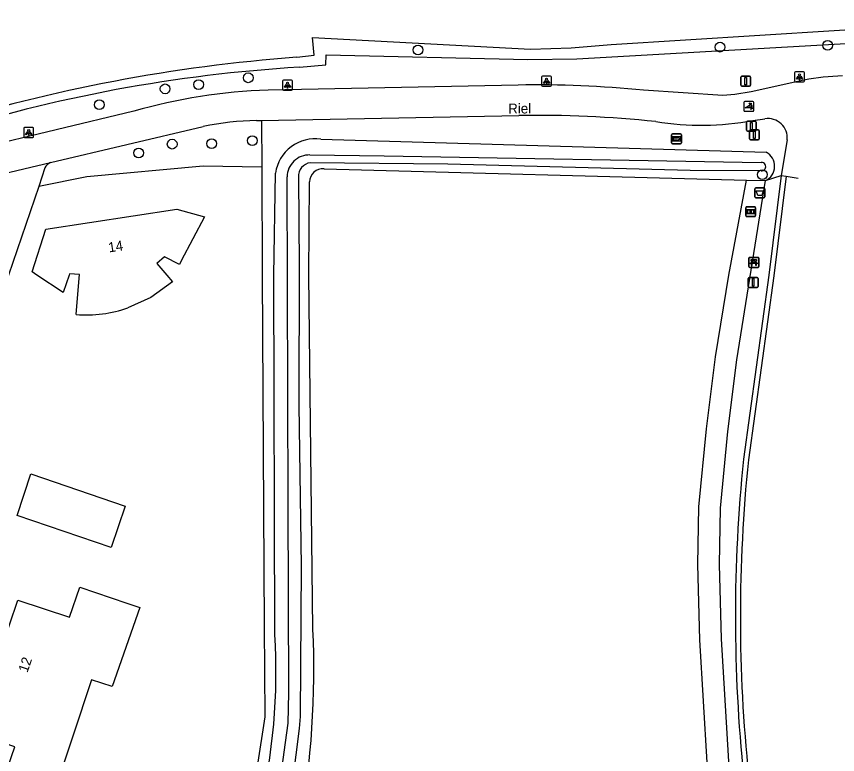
# Model space of a CAD drawing. Extents: x 163427 to 164190, y 380331 to 381641.
# Drawn here: x 164026.2 to 164108.6, y 380951.9 to 381026 of the extents above; entities that cross this region are included whole.
import ezdxf

# ---------------------------------------------------------------- set-up
doc = ezdxf.new("R2010")
doc.units = 0
for name, color, linetype in [('IMGEO_Afsluitpaal', 7, 'Continuous'), ('IMGEO_Afvalbak', 7, 'Continuous'), ('IMGEO_Bank', 7, 'Continuous'), ('IMGEO_Berm_halfverhard', 7, 'Continuous'), ('IMGEO_Boom', 7, 'Continuous'), ('IMGEO_Fietspad_gesloten', 7, 'Continuous'), ('IMGEO_Fietspad_open', 7, 'Continuous'), ('IMGEO_Grasland_overig', 7, 'Continuous'), ('IMGEO_Groenvoorziening', 7, 'Continuous'), ('IMGEO_Informatiebord', 7, 'Continuous'), ('IMGEO_Lichtpunt', 7, 'Continuous'), ('IMGEO_Loofbos', 7, 'Continuous'), ('IMGEO_Openbare_ruimte_label', 7, 'Continuous'), ('IMGEO_Pand', 7, 'Continuous'), ('IMGEO_Pand_nummerreeks', 7, 'Continuous'), ('IMGEO_Poller', 7, 'Continuous'), ('IMGEO_Verkeersbordpaal', 7, 'Continuous'), ('IMGEO_Voetpad_open', 7, 'Continuous'), ('IMGEO_Waterloop', 7, 'Continuous'), ('IMGEO_Wegwijzer', 7, 'Continuous')]:
    doc.layers.add(name, color=color, linetype=linetype)

msp = doc.modelspace()

# ---------------------------------------------------------------- linework, layer by layer
at = {"layer": 'IMGEO_Afsluitpaal'}
for p, q in [((164098.925, 381019.065), (164098.925, 381019.865)), ((164098.925, 381019.865), (164098.925, 381019.065)), ((164099.025, 381019.965), (164099.815, 381019.965)), ((164099.815, 381019.965), (164099.025, 381019.965)), ((164099.915, 381019.865), (164099.915, 381019.065)), ((164099.915, 381019.065), (164099.915, 381019.865)), ((164099.815, 381018.965), (164099.025, 381018.965)), ((164099.025, 381018.965), (164099.815, 381018.965)), ((164099.491, 381014.542), (164099.491, 381015.342)), ((164099.491, 381015.342), (164099.491, 381014.542)), ((164099.591, 381015.442), (164100.381, 381015.442)), ((164100.381, 381015.442), (164099.591, 381015.442)), ((164100.481, 381015.342), (164100.481, 381014.542)), ((164100.481, 381014.542), (164100.481, 381015.342)), ((164099.796, 381013.683), (164099.796, 381014.483)), ((164099.796, 381014.483), (164099.796, 381013.683)), ((164099.896, 381014.583), (164100.686, 381014.583)), ((164100.686, 381014.583), (164099.896, 381014.583)), ((164100.786, 381014.483), (164100.786, 381013.683)), ((164100.786, 381013.683), (164100.786, 381014.483)), ((164100.381, 381014.442), (164099.591, 381014.442)), ((164099.591, 381014.442), (164100.381, 381014.442)), ((164100.686, 381013.583), (164099.896, 381013.583)), ((164099.896, 381013.583), (164100.686, 381013.583))]:
    msp.add_line(p, q, dxfattribs=at)
for points in [[(164099.345, 381019.84), (164099.495, 381019.84), (164099.495, 381019.09), (164099.345, 381019.09), (164099.345, 381019.84)], [(164099.911, 381015.317), (164100.061, 381015.317), (164100.061, 381014.567), (164099.911, 381014.567), (164099.911, 381015.317)], [(164100.216, 381014.458), (164100.366, 381014.458), (164100.366, 381013.708), (164100.216, 381013.708), (164100.216, 381014.458)]]:
    msp.add_lwpolyline(points, dxfattribs=at)
for centre, start, end in [((164099.025, 381019.865), 90, 180), ((164099.025, 381019.865), 90, 180), ((164099.815, 381019.865), 0, 90), ((164099.815, 381019.865), 360, 90), ((164099.025, 381019.065), 180, 270), ((164099.025, 381019.065), 180, 270), ((164099.815, 381019.065), 270, 0), ((164099.815, 381019.065), 270, 0), ((164099.591, 381015.342), 90, 180), ((164099.591, 381015.342), 90, 180), ((164100.381, 381015.342), 0, 90), ((164100.381, 381015.342), 360, 90), ((164099.591, 381014.542), 180, 270), ((164099.591, 381014.542), 180, 270), ((164099.896, 381014.483), 90, 180), ((164099.896, 381014.483), 90, 180), ((164100.381, 381014.542), 270, 0), ((164100.381, 381014.542), 270, 0), ((164100.686, 381014.483), 0, 90), ((164100.686, 381014.483), 360, 90), ((164099.896, 381013.683), 180, 270), ((164099.896, 381013.683), 180, 270), ((164100.686, 381013.683), 270, 0), ((164100.686, 381013.683), 270, 0)]:
    msp.add_arc(centre, 0.1, start, end, dxfattribs=at)
at = {"layer": 'IMGEO_Afvalbak'}
for p, q in [((164100.437, 381008.748), (164101.227, 381008.748)), ((164101.227, 381008.748), (164100.437, 381008.748)), ((164100.337, 381007.848), (164100.337, 381008.648)), ((164100.337, 381008.648), (164100.337, 381007.848)), ((164101.327, 381008.648), (164101.327, 381007.848)), ((164101.327, 381007.848), (164101.327, 381008.648)), ((164101.227, 381007.748), (164100.437, 381007.748)), ((164100.437, 381007.748), (164101.227, 381007.748))]:
    msp.add_line(p, q, dxfattribs=at)
msp.add_lwpolyline([(164100.48, 381008.462), (164101.184, 381008.462), (164101.035, 381007.992), (164100.629, 381007.992), (164100.48, 381008.462)], dxfattribs=at)
for centre, start, end in [((164100.437, 381008.648), 90, 180), ((164100.437, 381008.648), 90, 180), ((164101.227, 381008.648), 0, 90), ((164101.227, 381008.648), 360, 90), ((164100.437, 381007.848), 180, 270), ((164100.437, 381007.848), 180, 270), ((164101.227, 381007.848), 270, 0), ((164101.227, 381007.848), 270, 0)]:
    msp.add_arc(centre, 0.1, start, end, dxfattribs=at)
at = {"layer": 'IMGEO_Bank'}
for p, q in [((164099.736, 381000.852), (164099.736, 381001.693)), ((164099.736, 381001.693), (164099.736, 381000.852)), ((164099.811, 381001.777), (164100.652, 381001.777)), ((164100.652, 381001.777), (164099.811, 381001.777)), ((164100.045, 381001.283), (164100.045, 381001.389)), ((164100.089, 381001.389), (164100.089, 381001.283)), ((164100.377, 381001.395), (164100.095, 381001.395)), ((164100.383, 381001.283), (164100.383, 381001.389)), ((164100.427, 381001.389), (164100.427, 381001.283)), ((164100.736, 381001.702), (164100.736, 381000.861)), ((164100.736, 381000.861), (164100.736, 381001.702)), ((164100.661, 381000.777), (164099.82, 381000.777)), ((164099.82, 381000.777), (164100.661, 381000.777)), ((164100.433, 381001.175), (164100.04, 381001.175)), ((164100.095, 381001.277), (164100.377, 381001.277))]:
    msp.add_line(p, q, dxfattribs=at)
for points in [[(164100.039, 381001.395), (164099.953, 381001.395), (164099.953, 381001.556), (164100.516, 381001.556), (164100.516, 381001.395), (164100.433, 381001.395)], [(164099.983, 381001.175), (164099.841, 381001.175), (164099.953, 381001.277), (164100.039, 381001.277)], [(164100.033, 381001.168), (164100.033, 381000.961), (164099.99, 381000.961), (164099.99, 381001.168)], [(164100.433, 381001.277), (164100.516, 381001.277), (164100.628, 381001.175), (164100.489, 381001.175)], [(164100.483, 381001.168), (164100.483, 381000.961), (164100.439, 381000.961), (164100.439, 381001.168)]]:
    msp.add_lwpolyline(points, dxfattribs=at)
for centre, radius, start, end in [((164099.814, 381001.699), 0.0779, 92.4484, 184.28452), ((164099.814, 381001.699), 0.0779, 92.4484, 184.28452), ((164100.038, 381001.388), 0.00671, 2.89567, 87.10433), ((164100.038, 381001.284), 0.00671, 272.89567, 357.10433), ((164100.095, 381001.388), 0.00671, 92.89567, 177.10433), ((164100.095, 381001.284), 0.00671, 182.89567, 267.10433), ((164100.377, 381001.388), 0.00671, 2.89567, 87.10433), ((164100.377, 381001.284), 0.00671, 272.89567, 357.10433), ((164100.434, 381001.388), 0.00671, 92.89567, 177.10433), ((164100.434, 381001.284), 0.00671, 182.89567, 267.10433), ((164100.658, 381001.699), 0.0779, 2.4484, 94.28452), ((164100.658, 381001.699), 0.0779, 2.4484, 94.28452), ((164099.814, 381000.855), 0.0779, 182.4484, 274.28452), ((164099.814, 381000.855), 0.0779, 182.4484, 274.28452), ((164099.983, 381001.168), 0.00671, 2.89567, 87.10433), ((164100.04, 381001.168), 0.00671, 92.89567, 177.10433), ((164100.432, 381001.168), 0.00671, 2.89567, 87.10433), ((164100.489, 381001.168), 0.00671, 92.89567, 177.10433), ((164100.658, 381000.855), 0.0779, 272.4484, 4.28452), ((164100.658, 381000.855), 0.0779, 272.4484, 4.28452)]:
    msp.add_arc(centre, radius, start, end, dxfattribs=at)
at = {"layer": 'IMGEO_Berm_halfverhard'}
msp.add_lwpolyline([(164102.986, 381009.995), (164101.733, 381000), (164099.191, 380981.518)], dxfattribs=at)
msp.add_arc((164253.428, 380965.709), 155.045, 174.14791, 185.92414, dxfattribs=at)
at = {"layer": 'IMGEO_Boom'}
for centre in [(164107.642, 381023.054), (164066.54, 381022.596), (164096.846, 381022.873), (164049.491, 381019.797), (164044.506, 381019.119), (164041.15, 381018.688), (164034.538, 381017.101), (164045.829, 381013.198), (164049.906, 381013.492), (164041.859, 381013.139), (164038.494, 381012.259), (164101.097, 381010.08)]:
    msp.add_circle(centre, 0.489, dxfattribs=at)
at = {"layer": 'IMGEO_Fietspad_gesloten'}
for points in [[(164103.481, 381009.921), (164102.229, 380999.935), (164099.688, 380981.458)], [(164103.481, 381009.921), (164104.697, 381009.739)]]:
    msp.add_lwpolyline(points, dxfattribs=at)
msp.add_arc((164253.311, 380965.71), 154.428, 174.1471, 185.92881, dxfattribs=at)
at = {"layer": 'IMGEO_Fietspad_open'}
for points in [[(164105.262, 381019.567), (164099.961, 381018.375), (164098.342, 381018.136), (164097.12, 381018.022), (164089.169, 381018.552)], [(164076.579, 381019.063), (164051.479, 381018.565)], [(164038.024, 381016.446), (164022.398, 381012.694), (164000, 381007.225), (163979.878, 381002.33), (163970.33, 381000), (163969.654, 380999.835)], [(164050.323, 381015.504), (164050.83, 381015.503)], [(164050.83, 381015.503), (164076.638, 381016.014)], [(164100.133, 381015.513), (164101.354, 381015.692)], [(164029.636, 381011.297), (164044.978, 381014.921)], [(164103.584, 381013.587), (164102.986, 381009.995)], [(164024.271, 381010.02), (164029.636, 381011.297)], [(164102.986, 381009.995), (164103.481, 381009.921)]]:
    msp.add_lwpolyline(points, dxfattribs=at)
for centre, radius, start, end in [((164110.451, 380990.512), 29.515, 92.52596, 100.12531), ((164078.612, 380913.798), 105.284, 84.24516, 91.10638), ((164053.36, 380962.843), 55.754, 91.93364, 105.96613), ((164050.96, 380984.87), 30.641, 91.1914, 101.25833), ((164078.488, 380902.035), 113.994, 84.00222, 90.92978), ((164094.952, 381043.791), 28.748, 260.88814, 280.38321), ((164101.641, 381013.762), 1.951, 354.85069, 98.45265)]:
    msp.add_arc(centre, radius, start, end, dxfattribs=at)
at = {"layer": 'IMGEO_Grasland_overig'}
for points in [[(164101.403, 381009.478), (164102.986, 381009.995)], [(164099.402, 380880.35), (164101.499, 380879.655), (164101.73, 380881.332), (164101.86, 380886.91), (164101.783, 380892.023), (164101.024, 380906.239), (164098.451, 380938.932), (164096.987, 380963.514), (164096.774, 380970.972), (164096.895, 380976.605), (164097.634, 380984.323), (164098.529, 380991.495), (164101.403, 381009.478)]]:
    msp.add_lwpolyline(points, dxfattribs=at)
at = {"layer": 'IMGEO_Groenvoorziening'}
for points in [[(164050.83, 381015.503), (164050.855, 381010.828)], [(164056.78, 381013.624), (164101.472, 381012.331)], [(164050.855, 381010.828), (164044.976, 381010.935), (164033.301, 381009.851), (164028.463, 381008.901)], [(164050.855, 381010.828), (164050.906, 381000), (164051.075, 380964.76), (164051.149, 380955.68), (164047.573, 380932.485), (164044.028, 380904.553)], [(164052.152, 380963.943), (164052.069, 381000), (164052.232, 381010.226)], [(164099.5, 381009.518), (164101.403, 381009.478)]]:
    msp.add_lwpolyline(points, dxfattribs=at)
for centre, radius, start, end in [((164056.179, 381009.686), 3.984, 81.32229, 172.20759), ((164100.732, 381010.922), 1.592, 294.91875, 62.31038), ((163993.23, 380960.128), 59.045, 346.19192, 3.70431)]:
    msp.add_arc(centre, radius, start, end, dxfattribs=at)
at = {"layer": 'IMGEO_Informatiebord'}
for p, q in [((164099.422, 381005.965), (164099.422, 381006.765)), ((164099.422, 381006.765), (164099.422, 381005.965)), ((164099.522, 381006.865), (164100.312, 381006.865)), ((164100.312, 381006.865), (164099.522, 381006.865)), ((164100.412, 381006.765), (164100.412, 381005.965)), ((164100.412, 381005.965), (164100.412, 381006.765)), ((164100.312, 381005.865), (164099.522, 381005.865)), ((164099.522, 381005.865), (164100.312, 381005.865))]:
    msp.add_line(p, q, dxfattribs=at)
for points in [[(164099.523, 381006.597), (164100.311, 381006.597), (164100.311, 381006.133), (164099.523, 381006.133), (164099.523, 381006.597)], [(164099.588, 381006.532), (164099.588, 381006.198), (164099.863, 381006.198), (164099.864, 381006.411), (164099.968, 381006.412), (164099.969, 381006.198), (164100.246, 381006.198), (164100.246, 381006.532), (164099.97, 381006.532), (164099.97, 381006.452), (164099.864, 381006.452), (164099.864, 381006.532), (164099.588, 381006.532)]]:
    msp.add_lwpolyline(points, dxfattribs=at)
for centre, start, end in [((164099.522, 381006.765), 90, 180), ((164099.522, 381006.765), 90, 180), ((164100.312, 381006.765), 0, 90), ((164100.312, 381006.765), 360, 90), ((164099.522, 381005.965), 180, 270), ((164099.522, 381005.965), 180, 270), ((164100.312, 381005.965), 270, 0), ((164100.312, 381005.965), 270, 0)]:
    msp.add_arc(centre, 0.1, start, end, dxfattribs=at)
at = {"layer": 'IMGEO_Lichtpunt'}
for p, q in [((164104.323, 381020.287), (164104.323, 381019.48)), ((164104.323, 381020.287), (164104.323, 381019.48)), ((164105.225, 381020.382), (164104.417, 381020.382)), ((164105.225, 381020.382), (164104.417, 381020.382)), ((164105.319, 381019.48), (164105.319, 381020.287)), ((164105.319, 381019.48), (164105.319, 381020.287)), ((164052.94, 381019.458), (164052.94, 381018.651)), ((164052.94, 381019.458), (164052.94, 381018.651)), ((164053.842, 381019.553), (164053.034, 381019.553)), ((164053.842, 381019.553), (164053.034, 381019.553)), ((164053.936, 381018.651), (164053.936, 381019.458)), ((164053.936, 381018.651), (164053.936, 381019.458)), ((164078.936, 381019.85), (164078.936, 381019.043)), ((164078.936, 381019.85), (164078.936, 381019.043)), ((164079.838, 381019.945), (164079.03, 381019.945)), ((164079.838, 381019.945), (164079.03, 381019.945)), ((164079.932, 381019.043), (164079.932, 381019.85)), ((164079.932, 381019.043), (164079.932, 381019.85)), ((164079.03, 381018.949), (164079.838, 381018.949)), ((164079.03, 381018.949), (164079.838, 381018.949)), ((164104.417, 381019.386), (164105.225, 381019.386)), ((164104.417, 381019.386), (164105.225, 381019.386)), ((164053.034, 381018.557), (164053.842, 381018.557)), ((164053.034, 381018.557), (164053.842, 381018.557)), ((164026.959, 381014.708), (164026.959, 381013.901)), ((164026.959, 381014.708), (164026.959, 381013.901)), ((164027.861, 381014.803), (164027.053, 381014.803)), ((164027.861, 381014.803), (164027.053, 381014.803)), ((164027.955, 381013.901), (164027.955, 381014.708)), ((164027.955, 381013.901), (164027.955, 381014.708)), ((164027.053, 381013.807), (164027.861, 381013.807)), ((164027.053, 381013.807), (164027.861, 381013.807))]:
    msp.add_line(p, q, dxfattribs=at)
for points in [[(164079.31, 381019.514), (164079.349, 381019.486), (164079.161, 381019.224), (164079.123, 381019.251), (164079.31, 381019.514)], [(164079.412, 381019.466), (164079.459, 381019.466), (164079.459, 381019.144), (164079.412, 381019.144), (164079.412, 381019.466)], [(164079.522, 381019.486), (164079.56, 381019.513), (164079.747, 381019.251), (164079.708, 381019.223), (164079.522, 381019.486)], [(164104.697, 381019.951), (164104.736, 381019.923), (164104.548, 381019.661), (164104.51, 381019.688), (164104.697, 381019.951)], [(164104.799, 381019.903), (164104.846, 381019.903), (164104.846, 381019.581), (164104.799, 381019.581), (164104.799, 381019.903)], [(164104.909, 381019.923), (164104.947, 381019.95), (164105.134, 381019.688), (164105.095, 381019.66), (164104.909, 381019.923)], [(164053.314, 381019.122), (164053.353, 381019.094), (164053.165, 381018.832), (164053.127, 381018.859), (164053.314, 381019.122)], [(164053.416, 381019.074), (164053.463, 381019.074), (164053.463, 381018.752), (164053.416, 381018.752), (164053.416, 381019.074)], [(164053.526, 381019.094), (164053.564, 381019.121), (164053.751, 381018.859), (164053.712, 381018.831), (164053.526, 381019.094)], [(164027.333, 381014.372), (164027.372, 381014.344), (164027.184, 381014.082), (164027.146, 381014.109), (164027.333, 381014.372)], [(164027.435, 381014.324), (164027.482, 381014.324), (164027.482, 381014.002), (164027.435, 381014.002), (164027.435, 381014.324)], [(164027.545, 381014.344), (164027.583, 381014.371), (164027.77, 381014.109), (164027.731, 381014.081), (164027.545, 381014.344)]]:
    msp.add_lwpolyline(points, dxfattribs=at)
for centre in [(164079.435, 381019.648), (164104.822, 381020.085), (164053.439, 381019.256), (164027.458, 381014.506)]:
    msp.add_circle(centre, 0.0994, dxfattribs=at)
for centre, start, end in [((164104.417, 381020.287), 90, 180), ((164104.417, 381020.287), 90, 180), ((164105.225, 381020.287), 0, 90), ((164105.225, 381020.287), 0, 90), ((164053.034, 381019.458), 90, 180), ((164053.034, 381019.458), 90, 180), ((164053.842, 381019.458), 0, 90), ((164053.842, 381019.458), 0, 90), ((164079.03, 381019.85), 90, 180), ((164079.03, 381019.85), 90, 180), ((164079.838, 381019.85), 0, 90), ((164079.838, 381019.85), 0, 90), ((164104.417, 381019.48), 180, 270), ((164104.417, 381019.48), 180, 270), ((164105.225, 381019.48), 270, 0), ((164105.225, 381019.48), 270, 360), ((164053.034, 381018.651), 180, 270), ((164053.034, 381018.651), 180, 270), ((164053.842, 381018.651), 270, 0), ((164053.842, 381018.651), 270, 360), ((164079.03, 381019.043), 180, 270), ((164079.03, 381019.043), 180, 270), ((164079.838, 381019.043), 270, 0), ((164079.838, 381019.043), 270, 360), ((164027.053, 381014.708), 90, 180), ((164027.053, 381014.708), 90, 180), ((164027.861, 381014.708), 0, 90), ((164027.861, 381014.708), 0, 90), ((164027.053, 381013.901), 180, 270), ((164027.053, 381013.901), 180, 270), ((164027.861, 381013.901), 270, 0), ((164027.861, 381013.901), 270, 360)]:
    msp.add_arc(centre, 0.0946, start, end, dxfattribs=at)
at = {"layer": 'IMGEO_Loofbos'}
for points in [[(164057.103, 381010.673), (164099.5, 381009.518)], [(164055.987, 380964.49), (164055.565, 381000), (164055.645, 381009.343)], [(164099.568, 380892.777), (164098.857, 380906.096), (164096.284, 380938.782), (164094.817, 380963.419), (164094.602, 380970.964), (164094.726, 380976.732), (164095.475, 380984.561), (164096.379, 380991.806), (164097.728, 381000), (164099.5, 381009.518)]]:
    msp.add_lwpolyline(points, dxfattribs=at)
for centre, radius, start, end in [((164057.008, 381009.313), 1.363, 86.00383, 178.73884), ((163964.832, 380960.491), 91.243, 350.01993, 2.51202)]:
    msp.add_arc(centre, radius, start, end, dxfattribs=at)
at = {"layer": 'IMGEO_Pand'}
for points in [[(164032.327, 380997.293), (164032.543, 381000.055), (164031.547, 381000.131), (164031.504, 381000), (164030.927, 380998.257), (164028.287, 381000), (164027.805, 381000.318), (164029.172, 381004.614), (164042.325, 381006.631), (164045.117, 381005.851), (164042.777, 381001.416), (164042.587, 381001.056), (164041.086, 381001.822), (164040.333, 381001.162), (164041.336, 381000), (164041.906, 380999.34), (164039.726, 380997.755), (164037.424, 380996.705)], [(164032.228, 380996.034), (164032.327, 380997.293)], [(164027.681, 380980.052), (164037.148, 380976.831), (164035.731, 380972.664), (164026.295, 380975.873), (164027.681, 380980.052)], [(164021.9, 380958.819), (164022.019, 380959.173), (164023.414, 380958.705), (164025.516, 380964.901), (164026.359, 380967.387), (164031.562, 380965.661), (164032.575, 380968.691), (164037.312, 380967.088), (164038.607, 380966.65), (164035.837, 380958.713), (164033.755, 380959.401), (164029.983, 380947.987), (164029.783, 380948.054), (164025.041, 380949.641), (164026.07, 380952.677), (164020.471, 380954.574), (164021.9, 380958.819)]]:
    msp.add_lwpolyline(points, dxfattribs=at)
msp.add_arc((164033.189, 381009.046), 13.047, 265.77574, 288.94092, dxfattribs=at)
at = {"layer": 'IMGEO_Poller'}
for p, q in [((164099.24, 381017.335), (164099.24, 381016.528)), ((164099.24, 381017.335), (164099.24, 381016.528)), ((164100.142, 381017.43), (164099.334, 381017.43)), ((164100.142, 381017.43), (164099.334, 381017.43)), ((164100.236, 381016.528), (164100.236, 381017.335)), ((164100.236, 381016.528), (164100.236, 381017.335)), ((164099.334, 381016.433), (164100.142, 381016.433)), ((164099.334, 381016.433), (164100.142, 381016.433))]:
    msp.add_line(p, q, dxfattribs=at)
for points in [[(164099.875, 381016.786), (164099.362, 381016.786), (164099.792, 381017.061)], [(164099.919, 381017.159), (164099.907, 381017.086), (164099.782, 381017.291)], [(164099.782, 381017.291), (164100.013, 381017.225), (164099.942, 381017.193)], [(164099.935, 381016.614), (164100.001, 381016.845), (164100.031, 381016.777)], [(164100.067, 381016.75), (164100.139, 381016.739), (164099.935, 381016.614)]]:
    msp.add_lwpolyline(points, dxfattribs=at)
for centre, radius, start, end in [((164099.334, 381017.335), 0.0946, 90, 180), ((164099.334, 381017.335), 0.0946, 90, 180), ((164099.547, 381016.836), 0.332, 351.32473, 42.4854), ((164099.561, 381016.846), 0.476, 351.75274, 41.16905), ((164099.561, 381016.846), 0.516, 349.35686, 42.29123), ((164100.142, 381017.335), 0.0946, 0, 90), ((164100.142, 381017.335), 0.0946, 0, 90), ((164099.334, 381016.528), 0.0946, 180, 270), ((164099.334, 381016.528), 0.0946, 180, 270), ((164100.142, 381016.528), 0.0946, 270, 0), ((164100.142, 381016.528), 0.0946, 270, 0)]:
    msp.add_arc(centre, radius, start, end, dxfattribs=at)
at = {"layer": 'IMGEO_Verkeersbordpaal'}
for p, q in [((164099.681, 380998.868), (164099.681, 380999.668)), ((164099.681, 380999.668), (164099.681, 380998.868)), ((164099.781, 380999.768), (164100.571, 380999.768)), ((164100.571, 380999.768), (164099.781, 380999.768)), ((164100.671, 380999.668), (164100.671, 380998.868)), ((164100.671, 380998.868), (164100.671, 380999.668)), ((164100.571, 380998.768), (164099.781, 380998.768)), ((164099.781, 380998.768), (164100.571, 380998.768))]:
    msp.add_line(p, q, dxfattribs=at)
msp.add_lwpolyline([(164100.101, 380999.643), (164100.251, 380999.643), (164100.251, 380998.893), (164100.101, 380998.893), (164100.101, 380999.643)], dxfattribs=at)
for centre, start, end in [((164099.781, 380999.668), 90, 180), ((164099.781, 380999.668), 90, 180), ((164100.571, 380999.668), 0, 90), ((164100.571, 380999.668), 360, 90), ((164099.781, 380998.868), 180, 270), ((164099.781, 380998.868), 180, 270), ((164100.571, 380998.868), 270, 0), ((164100.571, 380998.868), 270, 0)]:
    msp.add_arc(centre, 0.1, start, end, dxfattribs=at)
at = {"layer": 'IMGEO_Voetpad_open'}
for points in [[(164029.093, 381010.758), (164028.463, 381008.901)], [(164028.463, 381008.901), (164025.441, 381000), (164017.396, 380976.301)]]:
    msp.add_lwpolyline(points, dxfattribs=at)
msp.add_arc((164030.033, 381010.354), 1.023, 112.82108, 156.7553, dxfattribs=at)
at = {"layer": 'IMGEO_Waterloop'}
for points in [[(164054.357, 381021.851), (164056.102, 381022.069), (164055.954, 381023.839), (164077.832, 381022.685), (164081.887, 381022.792), (164085.928, 381023.151), (164130.664, 381025.955)], [(164054.628, 381020.862), (164057.296, 381021.095), (164057.316, 381022.101), (164077.549, 381021.635), (164082.482, 381021.699), (164131.208, 381024.463)], [(164055.686, 381012.056), (164063.119, 381011.974), (164100.984, 381011.296)], [(164100.958, 381010.475), (164093.853, 381010.496), (164069.52, 381011.132), (164055.722, 381011.276)], [(164045.542, 380902.477), (164051.189, 380938.298), (164053.489, 380955.054), (164053.571, 380958.093), (164053.489, 380977.149), (164053.386, 381009.859)], [(164054.531, 381009.839), (164054.592, 381000.886), (164054.572, 380986.964), (164054.818, 380970.783), (164054.695, 380955.711), (164054.613, 380954.52), (164052.929, 380941.296), (164050.629, 380926.943), (164048.699, 380913.843), (164046.707, 380901.338)]]:
    msp.add_lwpolyline(points, dxfattribs=at)
for centre, radius, start, end in [((164066.317, 380859.787), 162.505, 94.22056, 107.2752), ((164063.698, 380870.896), 150.24, 93.46108, 107.59041), ((164055.625, 381009.817), 2.239, 88.43944, 178.93639), ((164055.909, 381009.909), 1.38, 97.79597, 182.89947), ((164101.019, 381010.884), 0.413, 261.54895, 94.8233)]:
    msp.add_arc(centre, radius, start, end, dxfattribs=at)
at = {"layer": 'IMGEO_Wegwijzer'}
for p, q in [((164091.986, 381013.264), (164091.986, 381014.064)), ((164091.986, 381014.064), (164091.986, 381013.264)), ((164092.086, 381014.164), (164092.876, 381014.164)), ((164092.876, 381014.164), (164092.086, 381014.164)), ((164092.976, 381014.064), (164092.976, 381013.264)), ((164092.976, 381013.264), (164092.976, 381014.064)), ((164092.876, 381013.164), (164092.086, 381013.164)), ((164092.086, 381013.164), (164092.876, 381013.164))]:
    msp.add_line(p, q, dxfattribs=at)
for points in [[(164092.087, 381013.896), (164092.875, 381013.896), (164092.875, 381013.432), (164092.087, 381013.432), (164092.087, 381013.896)], [(164092.152, 381013.748), (164092.152, 381013.664), (164092.152, 381013.58), (164092.563, 381013.58), (164092.563, 381013.497), (164092.81, 381013.664), (164092.563, 381013.831), (164092.563, 381013.748), (164092.152, 381013.748)]]:
    msp.add_lwpolyline(points, dxfattribs=at)
for centre, start, end in [((164092.086, 381014.064), 90, 180), ((164092.086, 381014.064), 90, 180), ((164092.876, 381014.064), 0, 90), ((164092.876, 381014.064), 360, 90), ((164092.086, 381013.264), 180, 270), ((164092.086, 381013.264), 180, 270), ((164092.876, 381013.264), 270, 0), ((164092.876, 381013.264), 270, 0)]:
    msp.add_arc(centre, 0.1, start, end, dxfattribs=at)

# ---------------------------------------------------------------- texts
at = {"layer": 'IMGEO_Openbare_ruimte_label'}
msp.add_text('Riel', height=1, rotation=0.34377, dxfattribs=at).set_placement((164075.585, 381016.211))
at = {"layer": 'IMGEO_Pand_nummerreeks'}
for s, rotation, p in [('14', 8.71833, (164035.519, 381002.269)), ('12', 71.26043, (164027.333, 380960.05))]:
    msp.add_text(s, height=1, rotation=rotation, dxfattribs=at).set_placement(p)

doc.saveas('drawing.dxf')
